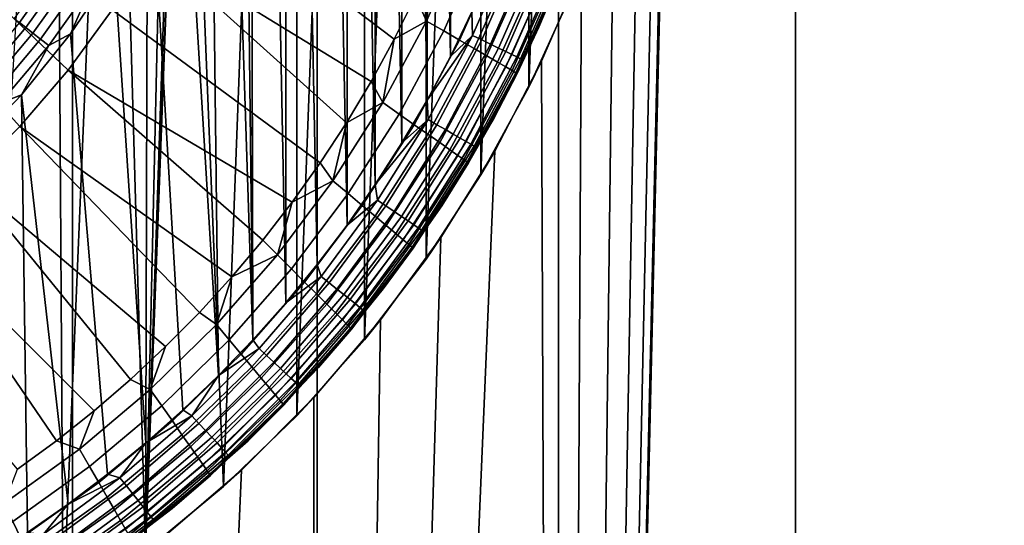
# Model space of a CAD drawing. Header units: metres. Extents: x -109 to 109, y -100 to 58.
# Tile 611 of 642: x 78.56 to 81.49, y 39.9 to 41.41. Entities that reach past the tile are written whole.
import ezdxf

# ---------------------------------------------------------------- set-up
doc = ezdxf.new("R2010")
doc.units = ezdxf.units.M
doc.layers.add('solid_21_062_100_XXX', color=7, linetype='CONTINUOUS')

msp = doc.modelspace()

# ---------------------------------------------------------------- linework, layer by layer
at = {"layer": 'solid_21_062_100_XXX'}
for points in [[(78.716789, 47.799999, 12.809598), (77.981873, 47.799999, 12.915263), (77.981888, 28.5, 12.915262), (78.716789, 28.5, 12.8096)], [(79.444473, 47.799999, 12.662149), (78.716789, 47.799999, 12.809598), (78.716789, 28.5, 12.8096), (79.444458, 28.5, 12.662155)], [(80.162544, 47.799999, 12.473401), (79.444473, 47.799999, 12.662149), (79.444458, 28.5, 12.662155), (80.162521, 28.5, 12.473409)], [(80.868645, 47.799999, 12.243976), (80.162544, 47.799999, 12.473401), (80.162521, 28.5, 12.473409), (80.868645, 28.5, 12.243977)], [(80.5, 43.000057, -12.369317), (80.868645, 47.799999, -12.243976), (80.868645, 28.5, -12.243977), (80.162521, 28.5, -12.473409)], [(81.560493, 47.799999, 11.974616), (80.868645, 47.799999, 12.243976), (80.868645, 28.5, 12.243977), (81.560509, 28.5, 11.974607)], [(80.868645, 47.799999, -12.243976), (81.560493, 47.799999, -11.974616), (81.560509, 28.5, -11.974607), (80.868645, 28.5, -12.243977)], [(79.049286, 42.893391, -9.235881), (79.165985, 45.982033, -9.20366), (79.383881, 45.771866, -9.137719), (79.165985, 40.017967, -9.203661)], [(79.165985, 40.017967, -9.203661), (79.383881, 45.771866, -9.137719), (79.383873, 40.22813, -9.137719)], [(79.383873, 40.22813, -9.137719), (79.383881, 45.771866, -9.137719), (79.585381, 45.54567, -9.071655)], [(79.24752, 43.116745, -10.7), (79.253189, 40.453938, -10.7), (79.351067, 40.564041, -10.7), (79.253197, 45.546055, -10.7)], [(79.351067, 40.564041, -10.7), (79.351074, 45.435951, -10.7), (79.253197, 45.546055, -10.7)], [(79.383873, 40.22813, -9.137719), (79.585381, 45.54567, -9.071655), (79.585381, 40.45433, -9.071655)], [(79.585381, 40.45433, -9.071655), (79.585381, 45.54567, -9.071655), (79.768608, 45.305695, -9.007257)], [(79.351067, 40.564041, -10.7), (79.444527, 40.677876, -10.7), (79.351074, 45.435951, -10.7)], [(79.444527, 40.677876, -10.7), (79.444534, 45.322117, -10.7), (79.351074, 45.435951, -10.7)], [(79.444527, 40.677876, -10.7), (79.53344, 40.795288, -10.7), (79.444534, 45.322117, -10.7)], [(79.53344, 40.795288, -10.7), (79.53344, 45.204704, -10.7), (79.444534, 45.322117, -10.7)], [(79.585381, 40.45433, -9.071655), (79.768608, 45.305695, -9.007257), (79.7686, 40.694302, -9.007258)], [(79.7686, 40.694302, -9.007258), (79.768608, 45.305695, -9.007257), (79.932037, 45.054535, -8.946269)], [(79.617691, 40.916134, -10.7), (79.617699, 45.083858, -10.7), (79.53344, 45.204704, -10.7)], [(79.53344, 40.795288, -10.7), (79.617691, 40.916134, -10.7), (79.53344, 45.204704, -10.7)], [(79.617691, 40.916134, -10.7), (79.697105, 41.040146, -10.7), (79.617699, 45.083858, -10.7)], [(79.697105, 41.040146, -10.7), (79.697105, 44.959843, -10.7), (79.617699, 45.083858, -10.7)], [(79.7686, 40.694302, -9.007258), (79.932037, 45.054535, -8.946269), (79.932037, 40.945465, -8.94627)], [(79.932037, 40.945465, -8.94627), (79.932037, 45.054535, -8.946269), (80.075157, 44.793949, -8.890058)], [(79.771614, 41.167236, -10.7), (79.771622, 44.832752, -10.7), (79.697105, 44.959843, -10.7)], [(79.697105, 41.040146, -10.7), (79.771614, 41.167236, -10.7), (79.697105, 44.959843, -10.7)], [(79.771614, 41.167236, -10.7), (79.841057, 41.297112, -10.7), (79.771622, 44.832752, -10.7)], [(79.841057, 41.297112, -10.7), (79.841064, 44.702881, -10.7), (79.771622, 44.832752, -10.7)], [(79.932037, 40.945465, -8.94627), (80.075157, 44.793949, -8.890058), (80.075157, 41.206051, -8.890059)], [(80.075157, 41.206051, -8.890059), (80.075157, 44.793949, -8.890058), (80.197212, 44.52663, -8.839994)], [(79.841057, 41.297112, -10.7), (79.90535, 41.429626, -10.7), (79.841064, 44.702881, -10.7)], [(80.075157, 41.206051, -8.890059), (80.197212, 44.52663, -8.839994), (80.197212, 41.473366, -8.839995)], [(79.24752, 43.116745, -10.7), (79.24752, 42.883259, -10.7), (79.253189, 40.453938, -10.7)], [(80.489265, 42.707226, -12.372782), (80.5, 43.000057, -12.369317), (80.162521, 28.5, -12.473409)], [(79.029945, 42.680843, -9.241974), (79.047775, 42.893463, -9.237076), (78.933357, 39.825291, -9.267887)], [(79.049286, 42.893391, -9.235881), (78.933357, 39.825291, -9.267887), (79.047775, 42.893463, -9.237076)], [(79.165985, 40.017967, -9.203661), (78.933357, 39.825291, -9.267887), (79.049286, 42.893391, -9.235881)], [(79.24752, 42.883259, -10.7), (79.227715, 42.650623, -10.7), (79.253189, 40.453938, -10.7)], [(80.457024, 42.415203, -12.383133), (80.489265, 42.707226, -12.372782), (80.162521, 28.5, -12.473409)], [(78.994316, 42.470032, -9.251655), (79.029945, 42.680843, -9.241974), (78.933357, 39.825291, -9.267887)], [(79.227715, 42.650623, -10.7), (79.188255, 42.420525, -10.7), (79.253189, 40.453938, -10.7)], [(78.940895, 42.262081, -9.265891), (78.994316, 42.470032, -9.251655), (78.933357, 39.825291, -9.267887)], [(79.129417, 42.194611, -10.7), (79.1511, 40.347805, -10.7), (79.253189, 40.453938, -10.7), (79.188255, 42.420525, -10.7)], [(80.403275, 42.125687, -12.400178), (80.457024, 42.415203, -12.383133), (80.162521, 28.5, -12.473409)], [(78.869789, 42.058399, -9.284332), (78.940895, 42.262081, -9.265891), (78.933357, 39.825291, -9.267887)], [(79.129417, 42.194611, -10.7), (79.051628, 41.97448, -10.7), (79.1511, 40.347805, -10.7)], [(80.327911, 41.839371, -12.423651), (80.403275, 42.125687, -12.400178), (80.162521, 28.5, -12.473409)], [(78.781227, 41.860485, -9.306488), (78.869789, 42.058399, -9.284332), (78.933357, 39.825291, -9.267887), (78.688629, 39.651882, -9.328709)], [(78.955437, 41.76173, -10.7), (79.044876, 40.245716, -10.7), (79.1511, 40.347805, -10.7), (79.051628, 41.97448, -10.7)], [(78.226944, 41.928471, -12.851696), (78.834007, 41.435368, -12.715114), (78.703705, 41.256626, -12.715114), (78.136597, 41.794979, -12.851696)], [(78.675636, 41.66993, -9.331738), (78.781227, 41.860485, -9.306488), (78.688629, 39.651882, -9.328709)], [(80.230988, 41.557873, -12.453101), (80.327911, 41.839371, -12.423651), (80.162521, 28.5, -12.473409)], [(79.050507, 41.820774, -12.715114), (79.673706, 41.348301, -12.535121), (79.605133, 41.222744, -12.535121), (78.949844, 41.623806, -12.715114)], [(79.050507, 41.820774, -12.715114), (79.737198, 41.476498, -12.535121), (79.673706, 41.348301, -12.535121)], [(78.136597, 41.794979, -12.851696), (78.703705, 41.256626, -12.715114), (78.559738, 41.088684, -12.715114), (78.03595, 41.669064, -12.851696)], [(78.841553, 41.557911, -10.7), (78.934776, 40.147919, -10.7), (79.044876, 40.245716, -10.7), (78.955437, 41.76173, -10.7)], [(78.03595, 41.669064, -12.851696), (78.559738, 41.088684, -12.715114), (78.403015, 40.93259, -12.715114), (77.925636, 41.551525, -12.851696)], [(78.553574, 41.48827, -9.359357), (78.675636, 41.66993, -9.331738), (78.688629, 39.651882, -9.328709), (78.433548, 39.498375, -9.384885)], [(79.881615, 41.654537, -12.514442), (79.770126, 41.402534, -12.514442), (79.795517, 41.607132, -12.535121)], [(79.821304, 41.37294, -12.485639), (79.770126, 41.402534, -12.514442), (79.881615, 41.654537, -12.514442), (79.935143, 41.629539, -12.485639)], [(80.174698, 41.557789, -10.868961), (80.104393, 41.384182, -10.9), (80.163422, 41.522884, -12.051724), (80.217506, 41.664833, -10.9)], [(78.949844, 41.623806, -12.715114), (79.531601, 41.100029, -12.535121), (79.453224, 40.980354, -12.535121), (78.834007, 41.435368, -12.715114)], [(78.949844, 41.623806, -12.715114), (79.605133, 41.222744, -12.535121), (79.531601, 41.100029, -12.535121)], [(79.868767, 41.345497, -12.449358), (79.821304, 41.37294, -12.485639), (79.935143, 41.629539, -12.485639), (79.984787, 41.606358, -12.449358)], [(79.770126, 41.402534, -12.514442), (79.737198, 41.476498, -12.535121), (79.795517, 41.607132, -12.535121)], [(79.911697, 41.320679, -12.406224), (79.868767, 41.345497, -12.449358), (79.984787, 41.606358, -12.449358), (80.029686, 41.585392, -12.406224)], [(79.906822, 41.35936, -10.702462), (80.019897, 41.618542, -10.702462), (79.90535, 41.429626, -10.7)], [(79.934341, 41.346107, -10.709799), (80.048332, 41.60738, -10.709799), (80.019897, 41.618542, -10.702462), (79.906822, 41.35936, -10.702462)], [(79.960487, 41.333515, -10.721828), (80.075348, 41.596779, -10.721828), (80.048332, 41.60738, -10.709799), (79.934341, 41.346107, -10.709799)], [(79.984619, 41.321896, -10.738252), (80.100281, 41.586994, -10.738252), (80.075348, 41.596779, -10.721828), (79.960487, 41.333515, -10.721828)], [(78.558464, 41.397831, -10.641333), (78.683739, 41.573292, -10.641333), (78.666672, 41.584442, -10.61743), (78.542381, 41.410355, -10.61743)], [(78.577309, 41.383167, -10.661748), (78.703728, 41.56023, -10.661748), (78.683739, 41.573292, -10.641333), (78.558464, 41.397831, -10.641333)], [(79.949348, 41.298908, -12.356982), (79.911697, 41.320679, -12.406224), (80.029686, 41.585392, -12.406224), (80.069069, 41.567001, -12.356982)], [(79.981079, 41.280556, -12.302479), (79.949348, 41.298908, -12.356982), (80.069069, 41.567001, -12.356982), (80.102257, 41.551502, -12.302479)], [(80.006126, 41.311539, -10.758668), (80.122505, 41.57827, -10.758668), (80.100281, 41.586994, -10.738252), (79.984619, 41.321896, -10.738252)], [(80.024498, 41.302692, -10.78257), (80.141479, 41.570824, -10.78257), (80.122505, 41.57827, -10.758668), (80.006126, 41.311539, -10.758668)], [(80.039261, 41.295582, -10.80937), (80.156738, 41.564835, -10.80937), (80.141479, 41.570824, -10.78257), (80.024498, 41.302692, -10.78257)], [(80.050072, 41.290379, -10.838406), (80.1679, 41.560455, -10.838406), (80.156738, 41.564835, -10.80937), (80.039261, 41.295582, -10.80937)], [(78.598442, 41.366718, -10.678173), (78.726151, 41.545586, -10.678173), (78.703728, 41.56023, -10.661748), (78.577309, 41.383167, -10.661748)], [(78.621338, 41.348892, -10.690202), (78.750443, 41.529713, -10.690202), (78.726151, 41.545586, -10.678173), (78.598442, 41.366718, -10.678173)], [(78.7108, 41.364494, -10.7), (78.8209, 40.054504, -10.7), (78.934776, 40.147919, -10.7), (78.841553, 41.557911, -10.7)], [(78.776016, 41.513004, -10.697537), (78.7108, 41.364494, -10.7), (78.841553, 41.557911, -10.7)], [(80.00634, 41.265945, -12.243655), (79.981079, 41.280556, -12.302479), (80.102257, 41.551502, -12.302479), (80.128677, 41.539158, -12.243655)], [(80.024696, 41.255318, -12.181523), (80.00634, 41.265945, -12.243655), (80.128677, 41.539158, -12.243655), (80.147873, 41.530178, -12.181523)], [(80.056641, 41.287212, -10.868961), (80.174698, 41.557789, -10.868961), (80.1679, 41.560455, -10.838406), (80.050072, 41.290379, -10.838406)], [(80.056641, 41.287212, -10.868961), (80.104393, 41.384182, -10.9), (80.174698, 41.557789, -10.868961)], [(80.075157, 41.206051, -8.890059), (80.197212, 41.473366, -8.839995), (80.230988, 41.557873, -12.453101), (80.112709, 41.282913, -12.487928)], [(80.112709, 41.282913, -12.487928), (80.230988, 41.557873, -12.453101), (80.162521, 28.5, -12.473409)], [(78.645447, 41.330132, -10.697537), (78.776016, 41.513004, -10.697537), (78.750443, 41.529713, -10.690202), (78.621338, 41.348892, -10.690202)], [(78.645447, 41.330132, -10.697537), (78.7108, 41.364494, -10.7), (78.776016, 41.513004, -10.697537)], [(80.035828, 41.248859, -12.117154), (80.024696, 41.255318, -12.181523), (80.147873, 41.530178, -12.181523), (80.159523, 41.524723, -12.117154)], [(80.159523, 41.524723, -12.117154), (80.163422, 41.522884, -12.051724), (80.039543, 41.246685, -12.051724), (80.035828, 41.248859, -12.117154)], [(80.039543, 41.246685, -12.051724), (80.163422, 41.522884, -12.051724), (80.104393, 41.384182, -10.9)], [(79.770126, 41.402534, -12.514442), (79.673706, 41.348301, -12.535121), (79.737198, 41.476498, -12.535121)], [(78.703705, 41.256626, -12.715114), (78.834007, 41.435368, -12.715114), (79.453224, 40.980354, -12.535121), (79.370117, 40.863903, -12.535121)], [(79.906822, 41.35936, -10.702462), (79.90535, 41.429626, -10.7), (79.841057, 41.297112, -10.7)], [(78.436699, 41.217148, -10.661748), (78.577309, 41.383167, -10.661748), (78.558464, 41.397831, -10.641333), (78.419128, 41.233318, -10.641333)], [(79.770126, 41.402534, -12.514442), (79.639885, 41.159687, -12.514442), (79.673706, 41.348301, -12.535121)], [(79.688332, 41.125713, -12.485639), (79.639885, 41.159687, -12.514442), (79.770126, 41.402534, -12.514442), (79.821304, 41.37294, -12.485639)], [(78.456398, 41.199009, -10.678173), (78.598442, 41.366718, -10.678173), (78.577309, 41.383167, -10.661748), (78.436699, 41.217148, -10.661748)], [(78.477745, 41.179356, -10.690202), (78.621338, 41.348892, -10.690202), (78.598442, 41.366718, -10.678173), (78.456398, 41.199009, -10.678173)], [(78.564117, 41.18288, -10.7), (78.70343, 39.965633, -10.7), (78.8209, 40.054504, -10.7), (78.7108, 41.364494, -10.7)], [(78.645447, 41.330132, -10.697537), (78.564117, 41.18288, -10.7), (78.7108, 41.364494, -10.7)], [(79.733253, 41.094212, -12.449358), (79.688332, 41.125713, -12.485639), (79.821304, 41.37294, -12.485639), (79.868767, 41.345497, -12.449358)], [(79.906822, 41.35936, -10.702462), (79.841057, 41.297112, -10.7), (79.771614, 41.167236, -10.7)], [(79.774689, 41.109356, -10.702462), (79.906822, 41.35936, -10.702462), (79.771614, 41.167236, -10.7)], [(79.801147, 41.094082, -10.709799), (79.934341, 41.346107, -10.709799), (79.906822, 41.35936, -10.702462), (79.774689, 41.109356, -10.702462)], [(80.056641, 41.287212, -10.868961), (79.970123, 41.113007, -10.9), (80.039543, 41.246685, -12.051724), (80.104393, 41.384182, -10.9)], [(78.500221, 41.158665, -10.697537), (78.645447, 41.330132, -10.697537), (78.621338, 41.348892, -10.690202), (78.477745, 41.179356, -10.690202)], [(78.500221, 41.158665, -10.697537), (78.564117, 41.18288, -10.7), (78.645447, 41.330132, -10.697537)], [(79.639885, 41.159687, -12.514442), (79.605133, 41.222744, -12.535121), (79.673706, 41.348301, -12.535121)], [(79.773888, 41.06572, -12.406224), (79.733253, 41.094212, -12.449358), (79.868767, 41.345497, -12.449358), (79.911697, 41.320679, -12.406224)], [(79.826279, 41.079575, -10.721828), (79.960487, 41.333515, -10.721828), (79.934341, 41.346107, -10.709799), (79.801147, 41.094082, -10.709799)], [(79.849472, 41.066185, -10.738252), (79.984619, 41.321896, -10.738252), (79.960487, 41.333515, -10.721828), (79.826279, 41.079575, -10.721828)], [(79.809525, 41.040726, -12.356982), (79.773888, 41.06572, -12.406224), (79.911697, 41.320679, -12.406224), (79.949348, 41.298908, -12.356982)], [(79.839561, 41.019661, -12.302479), (79.809525, 41.040726, -12.356982), (79.949348, 41.298908, -12.356982), (79.981079, 41.280556, -12.302479)], [(79.870148, 41.054245, -10.758668), (80.006126, 41.311539, -10.758668), (79.984619, 41.321896, -10.738252), (79.849472, 41.066185, -10.738252)], [(79.887802, 41.044052, -10.78257), (80.024498, 41.302692, -10.78257), (80.006126, 41.311539, -10.758668), (79.870148, 41.054245, -10.758668)], [(79.901993, 41.035858, -10.80937), (80.039261, 41.295582, -10.80937), (80.024498, 41.302692, -10.78257), (79.887802, 41.044052, -10.78257)], [(79.973145, 41.015747, -12.52746), (80.112709, 41.282913, -12.487928), (80.162521, 28.5, -12.473409), (79.444458, 28.5, -12.662155)], [(79.863464, 41.002888, -12.243655), (79.839561, 41.019661, -12.302479), (79.981079, 41.280556, -12.302479), (80.00634, 41.265945, -12.243655)], [(79.912384, 41.029861, -10.838406), (80.050072, 41.290379, -10.838406), (80.039261, 41.295582, -10.80937), (79.901993, 41.035858, -10.80937)], [(79.918701, 41.026211, -10.868961), (80.056641, 41.287212, -10.868961), (80.050072, 41.290379, -10.838406), (79.912384, 41.029861, -10.838406)], [(79.918701, 41.026211, -10.868961), (79.970123, 41.113007, -10.9), (80.056641, 41.287212, -10.868961)], [(79.932037, 40.945465, -8.94627), (80.075157, 41.206051, -8.890059), (80.112709, 41.282913, -12.487928), (79.973145, 41.015747, -12.52746)], [(78.559738, 41.088684, -12.715114), (78.703705, 41.256626, -12.715114), (79.282433, 40.75087, -12.535121), (79.190292, 40.641434, -12.535121)], [(78.703705, 41.256626, -12.715114), (79.370117, 40.863903, -12.535121), (79.282433, 40.75087, -12.535121)], [(79.880836, 40.990688, -12.181523), (79.863464, 41.002888, -12.243655), (80.00634, 41.265945, -12.243655), (80.024696, 41.255318, -12.181523)], [(79.891373, 40.983276, -12.117154), (79.880836, 40.990688, -12.181523), (80.024696, 41.255318, -12.181523), (80.035828, 41.248859, -12.117154)], [(80.035828, 41.248859, -12.117154), (80.039543, 41.246685, -12.051724), (79.894882, 40.980782, -12.051724), (79.891373, 40.983276, -12.117154)], [(79.894882, 40.980782, -12.051724), (80.039543, 41.246685, -12.051724), (79.970123, 41.113007, -10.9)], [(79.639885, 41.159687, -12.514442), (79.531601, 41.100029, -12.535121), (79.605133, 41.222744, -12.535121)], [(78.402542, 41.014347, -10.7), (78.458488, 39.802059, -10.7), (78.582596, 39.881462, -10.7), (78.564117, 41.18288, -10.7)], [(78.500221, 41.158665, -10.697537), (78.402542, 41.014347, -10.7), (78.564117, 41.18288, -10.7)], [(78.564117, 41.18288, -10.7), (78.582596, 39.881462, -10.7), (78.70343, 39.965633, -10.7)], [(79.639885, 41.159687, -12.514442), (79.491638, 40.927391, -12.514442), (79.531601, 41.100029, -12.535121)], [(79.536987, 40.889286, -12.485639), (79.491638, 40.927391, -12.514442), (79.639885, 41.159687, -12.514442), (79.688332, 41.125713, -12.485639)], [(79.774689, 41.109356, -10.702462), (79.771614, 41.167236, -10.7), (79.697105, 41.040146, -10.7)], [(79.579033, 40.853951, -12.449358), (79.536987, 40.889286, -12.485639), (79.688332, 41.125713, -12.485639), (79.733253, 41.094212, -12.449358)], [(79.491638, 40.927391, -12.514442), (79.453224, 40.980354, -12.535121), (79.531601, 41.100029, -12.535121)], [(79.617065, 40.821995, -12.406224), (79.579033, 40.853951, -12.449358), (79.733253, 41.094212, -12.449358), (79.773888, 41.06572, -12.406224)], [(79.774689, 41.109356, -10.702462), (79.697105, 41.040146, -10.7), (79.617691, 40.916134, -10.7)], [(79.624245, 40.869926, -10.702462), (79.774689, 41.109356, -10.702462), (79.617691, 40.916134, -10.7)], [(79.649483, 40.852718, -10.709799), (79.801147, 41.094082, -10.709799), (79.774689, 41.109356, -10.702462), (79.624245, 40.869926, -10.702462)], [(79.673462, 40.836369, -10.721828), (79.826279, 41.079575, -10.721828), (79.801147, 41.094082, -10.709799), (79.649483, 40.852718, -10.709799)], [(79.918701, 41.026211, -10.868961), (79.815491, 40.852909, -10.9), (79.894882, 40.980782, -12.051724), (79.970123, 41.113007, -10.9)], [(78.403015, 40.93259, -12.715114), (78.559738, 41.088684, -12.715114), (79.093849, 40.535767, -12.535121), (78.993263, 40.434044, -12.535121)], [(78.559738, 41.088684, -12.715114), (79.190292, 40.641434, -12.535121), (79.093849, 40.535767, -12.535121)], [(79.650421, 40.793964, -12.356982), (79.617065, 40.821995, -12.406224), (79.773888, 41.06572, -12.406224), (79.809525, 41.040726, -12.356982)], [(79.695587, 40.821285, -10.738252), (79.849472, 41.066185, -10.738252), (79.826279, 41.079575, -10.721828), (79.673462, 40.836369, -10.721828)], [(79.715317, 40.807835, -10.758668), (79.870148, 41.054245, -10.758668), (79.849472, 41.066185, -10.738252), (79.695587, 40.821285, -10.738252)], [(79.67852, 40.77034, -12.302479), (79.650421, 40.793964, -12.356982), (79.809525, 41.040726, -12.356982), (79.839561, 41.019661, -12.302479)], [(79.732162, 40.796352, -10.78257), (79.887802, 41.044052, -10.78257), (79.870148, 41.054245, -10.758668), (79.715317, 40.807835, -10.758668)], [(79.745705, 40.787117, -10.80937), (79.901993, 41.035858, -10.80937), (79.887802, 41.044052, -10.78257), (79.732162, 40.796352, -10.78257)], [(79.755608, 40.780361, -10.838406), (79.912384, 41.029861, -10.838406), (79.901993, 41.035858, -10.80937), (79.745705, 40.787117, -10.80937)], [(79.813141, 40.758781, -12.570724), (79.973145, 41.015747, -12.52746), (79.444458, 28.5, -12.662155)], [(79.700897, 40.751526, -12.243655), (79.67852, 40.77034, -12.302479), (79.839561, 41.019661, -12.302479), (79.863464, 41.002888, -12.243655)], [(79.761642, 40.776249, -10.868961), (79.918701, 41.026211, -10.868961), (79.912384, 41.029861, -10.838406), (79.755608, 40.780361, -10.838406)], [(79.761642, 40.776249, -10.868961), (79.815491, 40.852909, -10.9), (79.918701, 41.026211, -10.868961)], [(79.7686, 40.694302, -9.007258), (79.932037, 40.945465, -8.94627), (79.973145, 41.015747, -12.52746), (79.813141, 40.758781, -12.570724)], [(79.491638, 40.927391, -12.514442), (79.370117, 40.863903, -12.535121), (79.453224, 40.980354, -12.535121)], [(79.894882, 40.980782, -12.051724), (79.815491, 40.852909, -10.9), (79.641411, 40.605412, -10.9), (79.730286, 40.726734, -12.051724)], [(79.717148, 40.737846, -12.181523), (79.700897, 40.751526, -12.243655), (79.863464, 41.002888, -12.243655), (79.880836, 40.990688, -12.181523)], [(79.727005, 40.729534, -12.117154), (79.717148, 40.737846, -12.181523), (79.880836, 40.990688, -12.181523), (79.891373, 40.983276, -12.117154)], [(79.891373, 40.983276, -12.117154), (79.894882, 40.980782, -12.051724), (79.730286, 40.726734, -12.051724), (79.727005, 40.729534, -12.117154)], [(78.234497, 40.789307, -12.715114), (78.403015, 40.93259, -12.715114), (78.888687, 40.336418, -12.535121), (78.780296, 40.243053, -12.535121)], [(78.403015, 40.93259, -12.715114), (78.993263, 40.434044, -12.535121), (78.888687, 40.336418, -12.535121)], [(79.491638, 40.927391, -12.514442), (79.326248, 40.706978, -12.514442), (79.370117, 40.863903, -12.535121)], [(79.368141, 40.665016, -12.485639), (79.326248, 40.706978, -12.514442), (79.491638, 40.927391, -12.514442), (79.536987, 40.889286, -12.485639)], [(79.624245, 40.869926, -10.702462), (79.617691, 40.916134, -10.7), (79.53344, 40.795288, -10.7)], [(79.406998, 40.62611, -12.449358), (79.368141, 40.665016, -12.485639), (79.536987, 40.889286, -12.485639), (79.579033, 40.853951, -12.449358)], [(79.326248, 40.706978, -12.514442), (79.282433, 40.75087, -12.535121), (79.370117, 40.863903, -12.535121)], [(79.456329, 40.642406, -10.702462), (79.624245, 40.869926, -10.702462), (79.53344, 40.795288, -10.7), (79.444527, 40.677876, -10.7)], [(79.480209, 40.62336, -10.709799), (79.649483, 40.852718, -10.709799), (79.624245, 40.869926, -10.702462), (79.456329, 40.642406, -10.702462)], [(79.442131, 40.590919, -12.406224), (79.406998, 40.62611, -12.449358), (79.579033, 40.853951, -12.449358), (79.617065, 40.821995, -12.406224)], [(79.502899, 40.605267, -10.721828), (79.673462, 40.836369, -10.721828), (79.649483, 40.852718, -10.709799), (79.480209, 40.62336, -10.709799)], [(79.523834, 40.58857, -10.738252), (79.695587, 40.821285, -10.738252), (79.673462, 40.836369, -10.721828), (79.502899, 40.605267, -10.721828)], [(79.761642, 40.776249, -10.868961), (79.641411, 40.605412, -10.9), (79.815491, 40.852909, -10.9)], [(79.472946, 40.560059, -12.356982), (79.442131, 40.590919, -12.406224), (79.617065, 40.821995, -12.406224), (79.650421, 40.793964, -12.356982)], [(79.542503, 40.573685, -10.758668), (79.715317, 40.807835, -10.758668), (79.695587, 40.821285, -10.738252), (79.523834, 40.58857, -10.738252)], [(79.558441, 40.560974, -10.78257), (79.732162, 40.796352, -10.78257), (79.715317, 40.807835, -10.758668), (79.542503, 40.573685, -10.758668)], [(78.055237, 40.659721, -12.715114), (78.234497, 40.789307, -12.715114), (78.668259, 40.154099, -12.535121), (78.55275, 40.069691, -12.535121)], [(78.234497, 40.789307, -12.715114), (78.780296, 40.243053, -12.535121), (78.668259, 40.154099, -12.535121)], [(79.498909, 40.534046, -12.302479), (79.472946, 40.560059, -12.356982), (79.650421, 40.793964, -12.356982), (79.67852, 40.77034, -12.302479)], [(79.519577, 40.513332, -12.243655), (79.498909, 40.534046, -12.302479), (79.67852, 40.77034, -12.302479), (79.700897, 40.751526, -12.243655)], [(79.571259, 40.550755, -10.80937), (79.745705, 40.787117, -10.80937), (79.732162, 40.796352, -10.78257), (79.558441, 40.560974, -10.78257)], [(79.580635, 40.543278, -10.838406), (79.755608, 40.780361, -10.838406), (79.745705, 40.787117, -10.80937), (79.571259, 40.550755, -10.80937)], [(79.586342, 40.538727, -10.868961), (79.761642, 40.776249, -10.868961), (79.755608, 40.780361, -10.838406), (79.580635, 40.543278, -10.838406)], [(79.586342, 40.538727, -10.868961), (79.641411, 40.605412, -10.9), (79.761642, 40.776249, -10.868961)], [(79.326248, 40.706978, -12.514442), (79.190292, 40.641434, -12.535121), (79.282433, 40.75087, -12.535121)], [(79.633369, 40.513645, -12.616735), (79.813141, 40.758781, -12.570724), (79.444458, 28.5, -12.662155)], [(79.534592, 40.498272, -12.181523), (79.519577, 40.513332, -12.243655), (79.700897, 40.751526, -12.243655), (79.717148, 40.737846, -12.181523)], [(79.585381, 40.45433, -9.071655), (79.7686, 40.694302, -9.007258), (79.813141, 40.758781, -12.570724), (79.633369, 40.513645, -12.616735)], [(79.730286, 40.726734, -12.051724), (79.641411, 40.605412, -10.9), (79.448883, 40.371964, -10.9), (79.546722, 40.486038, -12.051724)], [(79.543686, 40.48912, -12.117154), (79.534592, 40.498272, -12.181523), (79.717148, 40.737846, -12.181523), (79.727005, 40.729534, -12.117154)], [(79.727005, 40.729534, -12.117154), (79.730286, 40.726734, -12.051724), (79.546722, 40.486038, -12.051724), (79.543686, 40.48912, -12.117154)], [(79.326248, 40.706978, -12.514442), (79.144646, 40.499714, -12.514442), (79.190292, 40.641434, -12.535121)], [(79.182777, 40.454201, -12.485639), (79.144646, 40.499714, -12.514442), (79.326248, 40.706978, -12.514442), (79.368141, 40.665016, -12.485639)], [(79.218132, 40.412003, -12.449358), (79.182777, 40.454201, -12.485639), (79.368141, 40.665016, -12.485639), (79.406998, 40.62611, -12.449358)], [(79.456329, 40.642406, -10.702462), (79.444527, 40.677876, -10.7), (79.351067, 40.564041, -10.7)], [(79.144646, 40.499714, -12.514442), (79.093849, 40.535767, -12.535121), (79.190292, 40.641434, -12.535121)], [(79.250107, 40.373844, -12.406224), (79.218132, 40.412003, -12.449358), (79.406998, 40.62611, -12.449358), (79.442131, 40.590919, -12.406224)], [(79.271881, 40.42807, -10.702462), (79.456329, 40.642406, -10.702462), (79.351067, 40.564041, -10.7), (79.253189, 40.453938, -10.7)], [(79.294273, 40.407295, -10.709799), (79.480209, 40.62336, -10.709799), (79.456329, 40.642406, -10.702462), (79.271881, 40.42807, -10.702462)], [(79.315544, 40.387554, -10.721828), (79.502899, 40.605267, -10.721828), (79.480209, 40.62336, -10.709799), (79.294273, 40.407295, -10.709799)], [(79.335175, 40.369343, -10.738252), (79.523834, 40.58857, -10.738252), (79.502899, 40.605267, -10.721828), (79.315544, 40.387554, -10.721828)], [(79.586342, 40.538727, -10.868961), (79.448883, 40.371964, -10.9), (79.641411, 40.605412, -10.9)], [(79.278152, 40.340374, -12.356982), (79.250107, 40.373844, -12.406224), (79.442131, 40.590919, -12.406224), (79.472946, 40.560059, -12.356982)], [(79.352676, 40.3531, -10.758668), (79.542503, 40.573685, -10.758668), (79.523834, 40.58857, -10.738252), (79.335175, 40.369343, -10.738252)], [(79.367622, 40.339233, -10.78257), (79.558441, 40.560974, -10.78257), (79.542503, 40.573685, -10.758668), (79.352676, 40.3531, -10.758668)], [(79.144646, 40.499714, -12.514442), (78.947891, 40.306778, -12.514442), (78.993263, 40.434044, -12.535121), (79.093849, 40.535767, -12.535121)], [(79.301773, 40.312164, -12.302479), (79.278152, 40.340374, -12.356982), (79.472946, 40.560059, -12.356982), (79.498909, 40.534046, -12.302479)], [(79.379639, 40.328087, -10.80937), (79.571259, 40.550755, -10.80937), (79.558441, 40.560974, -10.78257), (79.367622, 40.339233, -10.78257)], [(79.388428, 40.319931, -10.838406), (79.580635, 40.543278, -10.838406), (79.571259, 40.550755, -10.80937), (79.379639, 40.328087, -10.80937)], [(79.393776, 40.314964, -10.868961), (79.586342, 40.538727, -10.868961), (79.580635, 40.543278, -10.838406), (79.388428, 40.319931, -10.838406)], [(79.393776, 40.314964, -10.868961), (79.448883, 40.371964, -10.9), (79.586342, 40.538727, -10.868961)], [(79.320572, 40.289703, -12.243655), (79.301773, 40.312164, -12.302479), (79.498909, 40.534046, -12.302479), (79.519577, 40.513332, -12.243655)], [(79.334229, 40.273373, -12.181523), (79.320572, 40.289703, -12.243655), (79.519577, 40.513332, -12.243655), (79.534592, 40.498272, -12.181523)], [(79.383873, 40.22813, -9.137719), (79.585381, 40.45433, -9.071655), (79.633369, 40.513645, -12.616735), (79.43486, 40.282173, -12.664383)], [(79.43486, 40.282173, -12.664383), (79.633369, 40.513645, -12.616735), (79.444458, 28.5, -12.662155)], [(78.981956, 40.258053, -12.485639), (78.947891, 40.306778, -12.514442), (79.144646, 40.499714, -12.514442), (79.182777, 40.454201, -12.485639)], [(79.546722, 40.486038, -12.051724), (79.448883, 40.371964, -10.9), (79.239059, 40.153942, -10.9), (79.345261, 40.260109, -12.051724)], [(79.342506, 40.263451, -12.117154), (79.334229, 40.273373, -12.181523), (79.534592, 40.498272, -12.181523), (79.543686, 40.48912, -12.117154)], [(79.543686, 40.48912, -12.117154), (79.546722, 40.486038, -12.051724), (79.345261, 40.260109, -12.051724), (79.342506, 40.263451, -12.117154)], [(79.013542, 40.212875, -12.449358), (78.981956, 40.258053, -12.485639), (79.182777, 40.454201, -12.485639), (79.218132, 40.412003, -12.449358)], [(79.271881, 40.42807, -10.702462), (79.253189, 40.453938, -10.7), (79.1511, 40.347805, -10.7)], [(78.947891, 40.306778, -12.514442), (78.888687, 40.336418, -12.535121), (78.993263, 40.434044, -12.535121)], [(79.07193, 40.228119, -10.702462), (79.271881, 40.42807, -10.702462), (79.1511, 40.347805, -10.7)], [(79.092705, 40.205727, -10.709799), (79.294273, 40.407295, -10.709799), (79.271881, 40.42807, -10.702462), (79.07193, 40.228119, -10.702462)], [(79.042107, 40.17202, -12.406224), (79.013542, 40.212875, -12.449358), (79.218132, 40.412003, -12.449358), (79.250107, 40.373844, -12.406224)], [(79.112442, 40.184456, -10.721828), (79.315544, 40.387554, -10.721828), (79.294273, 40.407295, -10.709799), (79.092705, 40.205727, -10.709799)], [(79.067162, 40.136189, -12.356982), (79.042107, 40.17202, -12.406224), (79.250107, 40.373844, -12.406224), (79.278152, 40.340374, -12.356982)], [(79.130661, 40.164825, -10.738252), (79.335175, 40.369343, -10.738252), (79.315544, 40.387554, -10.721828), (79.112442, 40.184456, -10.721828)], [(79.146896, 40.14732, -10.758668), (79.352676, 40.3531, -10.758668), (79.335175, 40.369343, -10.738252), (79.130661, 40.164825, -10.738252)], [(79.393776, 40.314964, -10.868961), (79.239059, 40.153942, -10.9), (79.448883, 40.371964, -10.9)], [(78.947891, 40.306778, -12.514442), (78.737099, 40.129288, -12.514442), (78.780296, 40.243053, -12.535121), (78.888687, 40.336418, -12.535121)], [(79.07193, 40.228119, -10.702462), (79.1511, 40.347805, -10.7), (79.044876, 40.245716, -10.7)], [(79.088264, 40.105991, -12.302479), (79.067162, 40.136189, -12.356982), (79.278152, 40.340374, -12.356982), (79.301773, 40.312164, -12.302479)], [(79.160767, 40.132378, -10.78257), (79.367622, 40.339233, -10.78257), (79.352676, 40.3531, -10.758668), (79.146896, 40.14732, -10.758668)], [(79.171913, 40.120361, -10.80937), (79.379639, 40.328087, -10.80937), (79.367622, 40.339233, -10.78257), (79.160767, 40.132378, -10.78257)], [(78.766838, 40.077702, -12.485639), (78.737099, 40.129288, -12.514442), (78.947891, 40.306778, -12.514442), (78.981956, 40.258053, -12.485639)], [(79.105057, 40.081944, -12.243655), (79.088264, 40.105991, -12.302479), (79.301773, 40.312164, -12.302479), (79.320572, 40.289703, -12.243655)], [(79.180069, 40.111572, -10.838406), (79.388428, 40.319931, -10.838406), (79.379639, 40.328087, -10.80937), (79.171913, 40.120361, -10.80937)], [(79.185036, 40.10622, -10.868961), (79.393776, 40.314964, -10.868961), (79.388428, 40.319931, -10.838406), (79.180069, 40.111572, -10.838406)], [(79.185036, 40.10622, -10.868961), (79.239059, 40.153942, -10.9), (79.393776, 40.314964, -10.868961)], [(79.219345, 40.066547, -12.712402), (79.43486, 40.282173, -12.664383), (79.444458, 28.5, -12.662155), (78.716789, 28.5, -12.8096)], [(79.117249, 40.064465, -12.181523), (79.105057, 40.081944, -12.243655), (79.320572, 40.289703, -12.243655), (79.334229, 40.273373, -12.181523)], [(79.124634, 40.053844, -12.117154), (79.117249, 40.064465, -12.181523), (79.334229, 40.273373, -12.181523), (79.342506, 40.263451, -12.117154)], [(79.165985, 40.017967, -9.203661), (79.383873, 40.22813, -9.137719), (79.43486, 40.282173, -12.664383), (79.219345, 40.066547, -12.712402)], [(78.737099, 40.129288, -12.514442), (78.668259, 40.154099, -12.535121), (78.780296, 40.243053, -12.535121)], [(78.794411, 40.029873, -12.449358), (78.766838, 40.077702, -12.485639), (78.981956, 40.258053, -12.485639), (79.013542, 40.212875, -12.449358)], [(79.07193, 40.228119, -10.702462), (79.044876, 40.245716, -10.7), (78.934776, 40.147919, -10.7)], [(79.345261, 40.260109, -12.051724), (79.239059, 40.153942, -10.9), (79.013161, 39.952621, -10.9), (79.127083, 40.050266, -12.051724)], [(79.342506, 40.263451, -12.117154), (79.345261, 40.260109, -12.051724), (79.127083, 40.050266, -12.051724), (79.124634, 40.053844, -12.117154)], [(78.819344, 39.986626, -12.406224), (78.794411, 40.029873, -12.449358), (79.013542, 40.212875, -12.449358), (79.042107, 40.17202, -12.406224)], [(78.857597, 40.043671, -10.702462), (79.07193, 40.228119, -10.702462), (78.934776, 40.147919, -10.7)], [(78.87664, 40.019787, -10.709799), (79.092705, 40.205727, -10.709799), (79.07193, 40.228119, -10.702462), (78.857597, 40.043671, -10.702462)], [(78.89473, 39.997101, -10.721828), (79.112442, 40.184456, -10.721828), (79.092705, 40.205727, -10.709799), (78.87664, 40.019787, -10.709799)], [(78.91143, 39.976162, -10.738252), (79.130661, 40.164825, -10.738252), (79.112442, 40.184456, -10.721828), (78.89473, 39.997101, -10.721828)], [(78.737099, 40.129288, -12.514442), (78.513481, 39.96825, -12.514442), (78.55275, 40.069691, -12.535121), (78.668259, 40.154099, -12.535121)], [(78.841209, 39.948692, -12.356982), (78.819344, 39.986626, -12.406224), (79.042107, 40.17202, -12.406224), (79.067162, 40.136189, -12.356982)], [(78.926315, 39.957497, -10.758668), (79.146896, 40.14732, -10.758668), (79.130661, 40.164825, -10.738252), (78.91143, 39.976162, -10.738252)], [(79.185036, 40.10622, -10.868961), (79.013161, 39.952621, -10.9), (79.239059, 40.153942, -10.9)], [(78.538658, 39.914185, -12.485639), (78.513481, 39.96825, -12.514442), (78.737099, 40.129288, -12.514442), (78.766838, 40.077702, -12.485639)], [(78.857597, 40.043671, -10.702462), (78.934776, 40.147919, -10.7), (78.8209, 40.054504, -10.7)], [(78.859627, 39.916729, -12.302479), (78.841209, 39.948692, -12.356982), (79.067162, 40.136189, -12.356982), (79.088264, 40.105991, -12.302479)], [(78.939026, 39.941555, -10.78257), (79.160767, 40.132378, -10.78257), (79.146896, 40.14732, -10.758668), (78.926315, 39.957497, -10.758668)], [(78.949249, 39.928741, -10.80937), (79.171913, 40.120361, -10.80937), (79.160767, 40.132378, -10.78257), (78.939026, 39.941555, -10.78257)], [(78.874283, 39.891277, -12.243655), (78.859627, 39.916729, -12.302479), (79.088264, 40.105991, -12.302479), (79.105057, 40.081944, -12.243655)], [(78.956726, 39.919365, -10.838406), (79.180069, 40.111572, -10.838406), (79.171913, 40.120361, -10.80937), (78.949249, 39.928741, -10.80937)], [(78.961273, 39.913662, -10.868961), (79.185036, 40.10622, -10.868961), (79.180069, 40.111572, -10.838406), (78.956726, 39.919365, -10.838406)], [(78.961273, 39.913662, -10.868961), (79.013161, 39.952621, -10.9), (79.185036, 40.10622, -10.868961)], [(78.562004, 39.864059, -12.449358), (78.538658, 39.914185, -12.485639), (78.766838, 40.077702, -12.485639), (78.794411, 40.029873, -12.449358)], [(78.988083, 39.868008, -12.75968), (79.219345, 40.066547, -12.712402), (78.716789, 28.5, -12.8096)], [(78.884918, 39.872772, -12.181523), (78.874283, 39.891277, -12.243655), (79.105057, 40.081944, -12.243655), (79.117249, 40.064465, -12.181523)], [(78.933357, 39.825291, -9.267887), (79.165985, 40.017967, -9.203661), (79.219345, 40.066547, -12.712402), (78.988083, 39.868008, -12.75968)], [(78.630074, 39.875755, -10.702462), (78.857597, 40.043671, -10.702462), (78.70343, 39.965633, -10.7)], [(78.647285, 39.850517, -10.709799), (78.87664, 40.019787, -10.709799), (78.857597, 40.043671, -10.702462), (78.630074, 39.875755, -10.702462)], [(78.857597, 40.043671, -10.702462), (78.8209, 40.054504, -10.7), (78.70343, 39.965633, -10.7)], [(79.127083, 40.050266, -12.051724), (79.013161, 39.952621, -10.9), (78.772514, 39.76918, -10.9), (78.893486, 39.85775, -12.051724)], [(78.891357, 39.861534, -12.117154), (78.884918, 39.872772, -12.181523), (79.117249, 40.064465, -12.181523), (79.124634, 40.053844, -12.117154)], [(79.124634, 40.053844, -12.117154), (79.127083, 40.050266, -12.051724), (78.893486, 39.85775, -12.051724), (78.891357, 39.861534, -12.117154)], [(78.583107, 39.818733, -12.406224), (78.562004, 39.864059, -12.449358), (78.794411, 40.029873, -12.449358), (78.819344, 39.986626, -12.406224)], [(78.663628, 39.826538, -10.721828), (78.89473, 39.997101, -10.721828), (78.87664, 40.019787, -10.709799), (78.647285, 39.850517, -10.709799)], [(78.601616, 39.778984, -12.356982), (78.583107, 39.818733, -12.406224), (78.819344, 39.986626, -12.406224), (78.841209, 39.948692, -12.356982)], [(78.678719, 39.804413, -10.738252), (78.91143, 39.976162, -10.738252), (78.89473, 39.997101, -10.721828), (78.663628, 39.826538, -10.721828)], [(78.630074, 39.875755, -10.702462), (78.70343, 39.965633, -10.7), (78.582596, 39.881462, -10.7)], [(78.692169, 39.784683, -10.758668), (78.926315, 39.957497, -10.758668), (78.91143, 39.976162, -10.738252), (78.678719, 39.804413, -10.738252)], [(78.703651, 39.767841, -10.78257), (78.939026, 39.941555, -10.78257), (78.926315, 39.957497, -10.758668), (78.692169, 39.784683, -10.758668)], [(78.961273, 39.913662, -10.868961), (78.772514, 39.76918, -10.9), (79.013161, 39.952621, -10.9)], [(78.617203, 39.745487, -12.302479), (78.601616, 39.778984, -12.356982), (78.841209, 39.948692, -12.356982), (78.859627, 39.916729, -12.302479)], [(78.712883, 39.754295, -10.80937), (78.949249, 39.928741, -10.80937), (78.939026, 39.941555, -10.78257), (78.703651, 39.767841, -10.78257)], [(78.719635, 39.744389, -10.838406), (78.956726, 39.919365, -10.838406), (78.949249, 39.928741, -10.80937), (78.712883, 39.754295, -10.80937)], [(78.317657, 39.716389, -12.449358), (78.298737, 39.768444, -12.485639), (78.538658, 39.914185, -12.485639), (78.562004, 39.864059, -12.449358)], [(78.629601, 39.718815, -12.243655), (78.617203, 39.745487, -12.302479), (78.859627, 39.916729, -12.302479), (78.874283, 39.891277, -12.243655)], [(78.723747, 39.738358, -10.868961), (78.961273, 39.913662, -10.868961), (78.956726, 39.919365, -10.838406), (78.719635, 39.744389, -10.838406)], [(78.723747, 39.738358, -10.868961), (78.772514, 39.76918, -10.9), (78.961273, 39.913662, -10.868961)]]:
    msp.add_3dface(points, dxfattribs=at)

doc.saveas('drawing.dxf')
